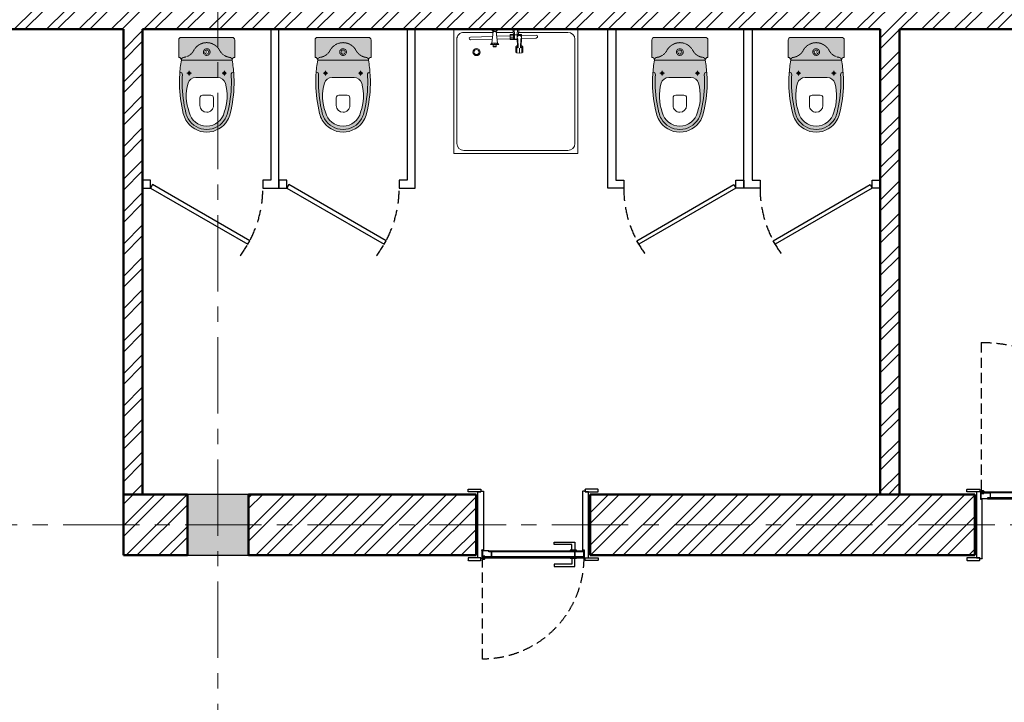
# Model space of a CAD drawing. Header units: millimetres. Extents: x 2063114 to 14983986, y -126020516 to 213791.
# Tile 331 of 656: x 2487753 to 2493892, y -1338085 to -1333828. Entities that reach past the tile are written whole.
import ezdxf

# ---------------------------------------------------------------- set-up
doc = ezdxf.new("R2010")
doc.units = ezdxf.units.MM
for name, pattern in [('181022_4A$0$Three Roomed_3C$0$HIDDEN2', [4.7625, 3.175, -1.5875]), ('ACAD_ISO10W100', [18, 12, -3, 0, -3]), ('HIDDEN', [0.375, 0.25, -0.125]), ('осевая', [50.8, 31.75, -6.35, 6.35, -6.35])]:
    doc.linetypes.add(name, pattern=pattern)
doc.layers.add('двери и полы', color=116, linetype='Continuous')
doc.layers.add('пунктир', color=1, linetype='ACAD_ISO10W100')
for name, color, linetype, lineweight in [('Сантехника', 5, 'Continuous', 20), ('сплошная_толстая', 7, 'Continuous', 50), ('Штриховка стен', 7, 'Continuous', 9)]:
    doc.layers.add(name, color=color, linetype=linetype, lineweight=lineweight)

# ---------------------------------------------------------------- blocks, each defined once
blk = doc.blocks.new('unitaz')
h = blk.add_hatch(color=255)
h.dxf.hatch_style = 1
h.paths.add_polyline_path([(90187.6, 543380.2, 0.377531), (90168, 543363, -0.242822), (90116.7, 543288.5, 0.276675), (90059.4, 543192.9, 0.276672), (90116.7, 543097.3, -0.242827), (90168, 543022.8, 0.377524), (90187.6, 543005.6)])
h.paths.add_polyline_path([(90153.1, 543192.9, -1), (90103.8, 543192.9, -1)], flags=0)
h.paths.add_polyline_path([(90143.2, 543192.9, -1), (90113.6, 543192.9, -1)], flags=0)
h.paths.add_polyline_path([(90143.2, 543192.9, 1), (90113.6, 543192.9, 1)], flags=0)
h.paths.add_polyline_path([(90103.8, 543192.9, 1), (90153.1, 543192.9, 1)], flags=16)
h.paths.add_polyline_path([(90116.7, 543288.5, 0.242822), (90168, 543363, -0.377516), (90187.6, 543380.2, -0.414197), (90167.8, 543399.9), (90039.7, 543399.9, 0.414203), (90020, 543380.2), (90020, 543005.6, 0.414224), (90039.7, 542985.8), (90167.8, 542985.8, -0.414197), (90187.6, 543005.6, -0.377522), (90168, 543022.8, 0.242817), (90116.7, 543097.3, -0.276679), (90059.4, 543192.9, -0.276675)])
h = blk.add_hatch(color=255)
h.dxf.hatch_style = 1
h.paths.add_polyline_path([(90631.2, 543346.6, 0.063015), (90590.1, 543363.8, 0.057098), (90365, 543395, 0.017544), (90295.9, 543392.6, 0.004963), (90276.3, 543391.2, 0.413997), (90297.3, 543372.9, -0.017484), (90364.8, 543375.3, -0.054898), (90577.1, 543346.8, -0.075687), (90621.4, 543329.5, -0.267949), (90700.2, 543192.9, -0.267949), (90621.4, 543056.3, -0.075687), (90577.1, 543039, -0.054898), (90364.8, 543010.5, -0.017484), (90297.3, 543012.9, 0.413998), (90276.3, 542994.5, 0.004963), (90295.9, 542993.2, 0.017544), (90365, 542990.8, 0.057098), (90590.1, 543021.9, 0.063015), (90631.2, 543039.2, 0.267949), (90720, 543192.9, 0.267949)])
h.paths.add_polyline_path([(90621.4, 543329.5, 0.062705), (90585, 543344.8, 0.056986), (90364.8, 543375.3, 0.01746), (90297.4, 543372.9, -0.415383), (90276.3, 543391.2, 0.022565), (90187.6, 543380.2), (90187.6, 543005.6, 0.022565), (90276.3, 542994.5, -0.415382), (90297.4, 543012.9, 0.01746), (90364.8, 543010.5, 0.056986), (90585, 543041, 0.062705), (90621.4, 543056.3, 0.267949), (90700.2, 543192.9, 0.267949)])
h.paths.add_polyline_path([(90571.9, 543322.7, 0.159386), (90358.7, 543330.8, 0.334966), (90315.7, 543274), (90315.7, 543192.9), (90315.7, 543111.8, 0.334954), (90358.7, 543054.9, 0.159386), (90571.9, 543063.1, 0.350403), (90675.6, 543192.9, 0.350403)], flags=16)
h.paths.add_polyline_path([(90572.9, 543192.9, -0.414214), (90522.9, 543142.9), (90466.8, 543142.9, -0.414214), (90446.8, 543162.9), (90446.8, 543222.9, -0.414214), (90466.8, 543242.9), (90522.9, 543242.9, -0.414214)], flags=0)
h.paths.add_polyline_path([(90275, 543322.9, -1), (90295, 543322.9, -1)], flags=16)
h.paths.add_polyline_path([(90275, 543062.9, -1), (90295, 543062.9, -1)], flags=16)
h.paths.add_polyline_path([(90571.9, 543322.7, 0.159386), (90358.7, 543330.8, 0.334966), (90315.7, 543274), (90315.7, 543192.9), (90315.7, 543111.8, 0.334954), (90358.7, 543054.9, 0.159386), (90571.9, 543063.1, 0.350403), (90675.6, 543192.9, 0.350403)], flags=0)
at = {"color": 0}
for p, q in [((90020, 543005.6), (90020, 543380.2)), ((90039.7, 543399.9), (90167.8, 543399.9)), ((90187.6, 543380.2), (90187.6, 543005.6)), ((90302, 543322.9), (90268, 543322.9)), ((90285, 543339.9), (90285, 543305.9)), ((90315.7, 543192.9), (90315.7, 543274)), ((90446.8, 543162.9), (90446.8, 543222.9)), ((90466.8, 543242.9), (90522.9, 543242.9)), ((90315.7, 543192.9), (90315.7, 543111.8)), ((90466.8, 543142.9), (90522.9, 543142.9)), ((90285, 543045.9), (90285, 543079.9)), ((90302, 543062.9), (90268, 543062.9)), ((90039.7, 542985.8), (90167.8, 542985.8)), ((90039.7, 542985.8), (90167.8, 542985.8))]:
    blk.add_line(p, q, dxfattribs=at)
for points in [[(90295.9, 543392.6, 0.02753), (90187.6, 543380.2, 0.02753)], [(90576.9, 543346.8, 0.054905), (90364.6, 543375.3, 0.054905)], [(90581.7, 543366, 0.054905), (90365, 543395, 0.054905)], [(90315.7, 543192.9), (90315.7, 543271.8, 0.704392)], [(90315.7, 543192.9), (90315.7, 543114, -0.704392)], [(90187.6, 543005.6, 0.02753), (90295.9, 542993.2, 0.02753)], [(90576.9, 543038.9, -0.054905), (90364.6, 543010.5, -0.054905)], [(90581.7, 543019.8, -0.054905), (90365, 542990.8, -0.054905)]]:
    blk.add_lwpolyline(points, format="xyb", dxfattribs=at)
for centre in [(90285, 543322.9), (90285, 543062.9)]:
    blk.add_circle(centre, 10, dxfattribs=at)
for centre, radius, start, end in [((90039.7, 543380.2), 19.7, 90, 180), ((90187.6, 543399.9), 19.7, 180, 270), ((90295.9, 543392.6), 19.7, 184.59048, 273.88227), ((90365, 542409.1), 985.9, 90, 94.02044), ((90365, 542409.1), 966.2, 90, 94.02044), ((90542.5, 543192.9), 177.5, 60, 77.24247), ((90374.9, 543274), 59.2, 105.92494, 180), ((90452.8, 543000.8), 343.2, 69.70099, 105.92494), ((90542.5, 543192.9), 133.1, 0, 77.24247), ((90542.5, 543192.9), 157.7, 60, 77.24247), ((90542.5, 543192.9), 157.7, 0, 60), ((90542.5, 543192.9), 177.5, 0, 60), ((90466.8, 543222.9), 20, 90.00008, 180.00008), ((90522.9, 543192.9), 50, 0.00008, 90.00008), ((90466.8, 543162.9), 20, 180.00008, 270.00008), ((90522.9, 543192.9), 50, 270.00008, 0.00008), ((90542.5, 543192.9), 133.1, 282.75753, 0), ((90542.5, 543192.9), 157.7, 300, 0), ((90542.5, 543192.9), 177.5, 300, 0), ((90374.9, 543111.8), 59.2, 180, 254.07506), ((90039.7, 543005.6), 19.7, 180, 270), ((90187.6, 542985.8), 19.7, 90, 180), ((90295.9, 542993.2), 19.7, 86.11773, 175.40952), ((90365, 543976.7), 985.9, 265.97956, 270), ((90365, 543976.7), 966.2, 265.97956, 270), ((90452.8, 543385), 343.2, 254.07506, 290.29901), ((90542.5, 543192.9), 157.7, 282.75753, 300), ((90542.5, 543192.9), 177.5, 282.75753, 300)]:
    blk.add_arc(centre, radius, start, end, dxfattribs=at)
at = {"color": 0, "linetype": 'HIDDEN'}
for centre, radius, start, end in [((90070.2, 543375.5), 98.6, 298.13818, 352.73228), ((90187.6, 543360.5), 19.7, 90, 172.73228), ((90167.8, 543192.9), 108.5, 118.13818, 180), ((90128.4, 543192.9), 24.6, 0, 180), ((90128.4, 543192.9), 24.6, 0, 180), ((90167.8, 543192.9), 108.5, 180, 241.86182), ((90167.8, 543192.9), 108.5, 180, 241.86182), ((90128.4, 543192.9), 24.6, 180, 0), ((90128.4, 543192.9), 24.6, 180, 0), ((90128.4, 543192.9), 14.8, 0, 180), ((90128.4, 543192.9), 14.8, 0, 180), ((90128.4, 543192.9), 14.8, 180, 0), ((90128.4, 543192.9), 14.8, 180, 0), ((90070.2, 543010.3), 98.6, 7.26772, 61.86182), ((90070.2, 543010.3), 98.6, 7.26772, 61.86182), ((90187.6, 543025.3), 19.7, 187.26772, 270), ((90187.6, 543025.3), 19.7, 187.26772, 270)]:
    blk.add_arc(centre, radius, start, end, dxfattribs=at)
at = {"color": 0}
blk.add_point((90128.4, 543192.9), dxfattribs=at)
blk.add_point((90128.4, 543192.9), dxfattribs=at)
blk = doc.blocks.new('ДП64_715х715')
at = {"color": 0}
for p, q in [((541.7, 185.3), (-356.4, 185.3)), ((-356.4, 185.3), (-356.4, -712.8)), ((-283.9, 162.9), (469.3, 162.9)), ((541.7, 185.3), (541.7, -712.8)), ((-333.9, -640.3), (-333.9, 112.9)), ((519.3, 112.9), (519.3, -243.6)), ((478.6, -116.2), (475.7, -222.9)), ((483.9, -107.5), (478.6, -116.2)), ((494.1, -107.8), (483.9, -107.5)), ((499, -116.8), (494.1, -107.8)), ((496.1, -222.9), (499, -116.8)), ((376.9, -212.7), (370.7, -220.2)), ((376.9, -212.7), (415.2, -212.7)), ((409.1, -220.2), (415.2, -212.7)), ((415.2, -212.7), (421.4, -220.2)), ((370.7, -220.2), (368.2, -238.2)), ((368.2, -238.2), (406.5, -238.2)), ((368.2, -238.2), (370.7, -256.3)), ((370.7, -220.2), (409.1, -220.2)), ((370.7, -256.3), (409.1, -256.3)), ((370.7, -256.3), (376.9, -263.7)), ((415.2, -263.7), (376.9, -263.7)), ((408, -227.5), (409.1, -220.2)), ((408, -227.5), (412.6, -225.5)), ((408, -229.1), (472.3, -227.4)), ((408, -247.3), (472.3, -249)), ((409.1, -256.3), (408, -249)), ((412.6, -251), (408, -249)), ((415.2, -263.7), (409.1, -256.3)), ((412.6, -225.5), (482.4, -222.9)), ((482.4, -253.5), (412.6, -251)), ((421.4, -256.3), (415.2, -263.7)), ((421.4, -220.2), (422.1, -225.1)), ((422.1, -251.3), (421.4, -256.3)), ((467.7, -253.5), (467.8, -253)), ((467.7, -304.6), (467.7, -253.5)), ((503.2, -222.9), (468.1, -222.9)), ((468.1, -222.9), (468.1, -223.4)), ((468.7, -223.4), (468.7, -222.9)), ((470.3, -281.6), (470.3, -253.1)), ((470.3, -254.8), (500.9, -254.8)), ((470.3, -272.7), (500.9, -272.7)), ((500.9, -281.6), (470.3, -281.6)), ((482.4, -222.9), (472.3, -227.4)), ((472.3, -249), (482.4, -253.5)), ((473, -304.6), (473, -281.6)), ((474, -223.2), (474, -222.9)), ((482.4, -222.9), (482.4, -222.9)), ((492.6, -227.4), (482.4, -222.9)), ((482.4, -253.5), (492.6, -249)), ((485.6, -304.6), (485.6, -281.6)), ((496.8, -238.2), (492.6, -227.4)), ((492.6, -249), (496.8, -238.2)), ((493.9, -245.9), (500.9, -245.9)), ((498.2, -304.6), (498.2, -281.6)), ((499.3, -245.9), (499.3, -222.9)), ((500.9, -245.9), (541.7, -240.8)), ((500.9, -281.6), (500.9, -245.9)), ((500.9, -254.8), (541.7, -252.3)), ((500.9, -272.7), (541.7, -275.2)), ((541.7, -286.7), (500.9, -281.6)), ((502.3, -245.7), (502.3, -222.9)), ((503.2, -245.6), (503.2, -222.9)), ((503.5, -281.9), (503.5, -304.6)), ((519.3, -405.8), (519.3, -283.9)), ((519.3, -283.9), (519.3, -405.8)), ((503.5, -304.6), (467.7, -304.6)), ((473.4, -304.6), (470.8, -399.9)), ((491.2, -402.4), (493.9, -304.6)), ((414.3, -411.1), (414.4, -408.6)), ((419.4, -411.1), (414.3, -411.1)), ((414.3, -422.5), (414.3, -411.1)), ((414.4, -425.1), (414.3, -422.5)), ((414.3, -422.5), (419.4, -422.5)), ((414.4, -408.6), (414.7, -406.7)), ((414.4, -408.6), (419.5, -408.6)), ((414.4, -408.6), (414.4, -425.1)), ((419.5, -425.1), (414.4, -425.1)), ((414.7, -427), (414.4, -425.1)), ((414.7, -406.7), (415.2, -406)), ((414.7, -406.7), (419.8, -406.7)), ((414.7, -427), (414.7, -406.7)), ((415.2, -406), (432, -406)), ((415.2, -406), (415.2, -427.7)), ((419.5, -408.6), (419.4, -411.1)), ((419.4, -422.5), (419.4, -411.1)), ((419.4, -422.5), (419.5, -425.1)), ((419.8, -406.7), (419.5, -408.6)), ((419.5, -408.6), (419.5, -425.1)), ((419.5, -425.1), (419.8, -427)), ((420.3, -406), (419.8, -406.7)), ((419.8, -427), (419.8, -406.7)), ((420.3, -406), (420.3, -427.7)), ((432, -386.2), (432, -447.4)), ((442.2, -396.4), (432, -386.2)), ((442.2, -402.4), (432, -395.2)), ((442.2, -416.8), (432, -416.8)), ((442.2, -396.4), (442.2, -437.2)), ((526.4, -406.6), (442.2, -396.4)), ((526.4, -406.6), (541.7, -391.3)), ((526.4, -409.6), (541.7, -398.8)), ((526.4, -427), (526.4, -406.6)), ((526.4, -416.8), (541.7, -416.8)), ((526.4, -424), (541.7, -434.9)), ((419.8, -427), (414.7, -427)), ((415.2, -427.7), (414.7, -427)), ((432, -427.7), (415.2, -427.7)), ((419.8, -427), (420.3, -427.7)), ((442.2, -431.3), (432, -438.5)), ((432, -447.4), (442.2, -437.2)), ((526.4, -427), (442.2, -437.2)), ((469.9, -433.9), (465.6, -591.6)), ((480.5, -431.7), (480.5, -433.4)), ((486, -592.1), (490.4, -431.4)), ((519.3, -640.3), (519.3, -427.9)), ((541.7, -442.3), (526.4, -427)), ((465.6, -591.6), (470.5, -599.7)), ((470.5, -599.7), (480.7, -600)), ((480.7, -600), (486, -592.1)), ((-283.9, -690.3), (469.3, -690.3)), ((-356.4, -712.8), (541.7, -712.8))]:
    blk.add_line(p, q, dxfattribs=at)
for radius in [25.5, 18.4]:
    blk.add_circle((376.9, -548), radius, dxfattribs=at)
for centre, start, end in [((-283.9, 112.9), 90, 180), ((469.3, 112.9), 0, 90), ((-283.9, -640.3), 180, 270), ((469.3, -640.3), 270, 0)]:
    blk.add_arc(centre, 50, start, end, dxfattribs=at)
blk = doc.blocks.new('*U395')
h = blk.add_hatch(color=256)
h.set_gradient(color1=(28, 28, 28), color2=(33, 33, 33), one_color=1, tint=0.13, name='INVSPHERICAL')
h.paths.add_polyline_path([(2487895.9, 242758.2), (2487898, 242758.2), (2487898, 242759.2, 0.277339), (2487897.5, 242760.1, 0.249299), (2487891.8, 242760.1, 0.277339), (2487891.2, 242759.2), (2487891.2, 242755), (2487894.9, 242755), (2487894.9, 242757.2, -0.414214)])
h = blk.add_hatch(color=256)
h.set_gradient(color1=(28, 28, 28), color2=(33, 33, 33), one_color=1, tint=0.13, name='INVSPHERICAL')
h.paths.add_polyline_path([(2488524.2, 242758.2), (2488522, 242758.2), (2488522, 242759.2, -0.277339), (2488522.6, 242760.1, -0.249299), (2488528.3, 242760.1, -0.277339), (2488528.8, 242759.2), (2488528.8, 242755), (2488525.2, 242755), (2488525.2, 242757.2, 0.414214)])
at = {"ltscale": 150}
for p, q in [((2487805, 242803), (2487805, 242819)), ((2487807, 242821), (2487883, 242821)), ((2487885, 242819), (2487885, 242803)), ((2488535, 242819), (2488535, 242803)), ((2488613, 242821), (2488537, 242821)), ((2488615, 242803), (2488615, 242819)), ((2487885, 242803), (2487805, 242803)), ((2487855, 242408), (2487855, 242788)), ((2487885, 242803), (2487865, 242803)), ((2487865, 242803), (2487865, 242393)), ((2487890, 242808), (2487885, 242808)), ((2487885, 242808), (2487885, 242803)), ((2487891, 242755), (2487891, 242807)), ((2487895, 242755), (2487891, 242755)), ((2487895, 242757), (2487895, 242755)), ((2487900, 242758), (2487896, 242758)), ((2487901, 242389), (2487901, 242757)), ((2488519, 242389), (2488519, 242757)), ((2488520, 242758), (2488524, 242758)), ((2488525, 242757), (2488525, 242755)), ((2488525, 242755), (2488529, 242755)), ((2488529, 242755), (2488529, 242807)), ((2488530, 242808), (2488535, 242808)), ((2488535, 242808), (2488535, 242803)), ((2488535, 242803), (2488615, 242803)), ((2488535, 242803), (2488555, 242803)), ((2488555, 242803), (2488555, 242393)), ((2488565, 242408), (2488565, 242788)), ((2487805, 242393), (2487805, 242377)), ((2487885, 242393), (2487805, 242393)), ((2487865, 242393), (2487885, 242393)), ((2487885, 242377), (2487885, 242393)), ((2487885, 242393), (2487885, 242388)), ((2487885, 242388), (2487900, 242388)), ((2488535, 242388), (2488520, 242388)), ((2488535, 242377), (2488535, 242393)), ((2488535, 242393), (2488615, 242393)), ((2488555, 242393), (2488535, 242393)), ((2488535, 242393), (2488535, 242388)), ((2488615, 242393), (2488615, 242377)), ((2487807, 242375), (2487883, 242375)), ((2488613, 242375), (2488537, 242375))]:
    blk.add_line(p, q, dxfattribs=at)
for p, q in [((2487891.2, 242755), (2487891.2, 242759.2)), ((2487894.7, 242760.8), (2487894.2, 242760.8)), ((2487894.2, 242760.8), (2487894.7, 242760.8)), ((2487894.9, 242757.2), (2487894.9, 242755)), ((2487898, 242758.2), (2487895.9, 242758.2)), ((2487898, 242758.2), (2487898, 242759.2)), ((2488522, 242758.2), (2488522, 242759.2)), ((2488522, 242758.2), (2488524.2, 242758.2)), ((2488525.2, 242757.2), (2488525.2, 242755)), ((2488525.3, 242760.8), (2488525.8, 242760.8)), ((2488525.8, 242760.8), (2488525.3, 242760.8)), ((2488528.8, 242755), (2488528.8, 242759.2))]:
    blk.add_line(p, q)
at = {"linetype": '181022_4A$0$Three Roomed_3C$0$HIDDEN2', "ltscale": 20}
blk.add_lwpolyline([(2488525.8, 242803.8, 0.414214), (2487894.2, 243435.4), (2487894.2, 242803.8)], format="xyb", dxfattribs=at)
at = {"ltscale": 150}
blk.add_lwpolyline([(2487909.5, 242803.8), (2487894.2, 242803.8), (2487894.2, 242806.9, -0.414214), (2487899.2, 242811.9), (2487904.5, 242811.9, -0.414214), (2487909.5, 242806.9), (2487909.5, 242803.8)], format="xyb", dxfattribs=at)
for points in [[(2488470.8, 242808.8), (2488450.8, 242808.8), (2488450.8, 242843.8), (2488340.8, 242843.8), (2488340.8, 242858.8), (2488470.8, 242858.8)], [(2487909.5, 242792.6), (2487891, 242792.6), (2487891, 242803.8), (2487909.5, 242803.8)], [(2487934.2, 242797.3), (2487909.5, 242797.3), (2487909.5, 242803.8), (2487934.2, 242803.8)], [(2488525.8, 242797.3), (2487934.2, 242797.3), (2487934.2, 242803.8), (2488525.8, 242803.8)], [(2487934.2, 242760.8), (2488525.8, 242760.8), (2488525.8, 242767.3), (2487934.2, 242767.3)], [(2488470.3, 242767.3), (2487949.7, 242767.3), (2487949.7, 242797.3), (2488470.3, 242797.3)], [(2488470.8, 242755.8), (2488450.8, 242755.8), (2488450.8, 242720.8), (2488340.8, 242720.8), (2488340.8, 242705.8), (2488470.8, 242705.8)], [(2488480.8, 242808.8), (2488440.8, 242808.8), (2488440.8, 242803.8), (2488480.8, 242803.8)], [(2488480.8, 242755.8), (2488440.8, 242755.8), (2488440.8, 242760.8), (2488480.8, 242760.8)], [(2488525.8, 242767.3), (2488470.3, 242767.3), (2488470.3, 242797.3), (2488525.8, 242797.3)]]:
    blk.add_lwpolyline(points, close=True, dxfattribs=at)
blk.add_lwpolyline([(2487949.7, 242767.3), (2487934.2, 242767.3), (2487934.2, 242760.8), (2487894.2, 242760.8), (2487894.2, 242792.6), (2487909.5, 242792.6), (2487909.5, 242797.3), (2487949.7, 242797.3), (2487949.7, 242767.3)], dxfattribs=at)
for centre, radius, start, end in [((2487807, 242819), 2, 90, 180), ((2487883, 242819), 2, 360, 90), ((2488537, 242819), 2, 90, 180), ((2488613, 242819), 2, 360, 90), ((2487890, 242807), 1, 360, 90), ((2487896, 242757), 1, 90, 180), ((2487900, 242757), 1, 360, 90), ((2488520, 242757), 1, 90, 180), ((2488524, 242757), 1, 360, 90), ((2488530, 242807), 1, 90, 180), ((2487900, 242389), 1, 270, 0.05609), ((2488520, 242389), 1, 179.94391, 270), ((2487807, 242377), 2, 180, 270), ((2487883, 242377), 2, 270, 360), ((2488537, 242377), 2, 180, 270), ((2488613, 242377), 2, 270, 360)]:
    blk.add_arc(centre, radius, start, end, dxfattribs=at)
for centre, radius, start, end in [((2487892.2, 242759.2), 1, 117.99686, 180), ((2487894.6, 242754.7), 6.11, 62.00314, 117.99686), ((2487895.9, 242757.2), 1, 90, 180), ((2487897, 242759.2), 1, 360, 62.00314), ((2488523, 242759.2), 1, 117.99686, 180), ((2488525.4, 242754.7), 6.11, 62.00314, 117.99686), ((2488524.2, 242757.2), 1, 360, 90), ((2488527.8, 242759.2), 1, 360, 62.00314)]:
    blk.add_arc(centre, radius, start, end)
blk = doc.blocks.new('*U394')
h = blk.add_hatch(color=0)
h.set_gradient(color1=(28, 28, 28), color2=(33, 33, 33), one_color=1, tint=0.13, name='INVSPHERICAL')
h.paths.add_polyline_path([(2487595.9, 242437.8), (2487598, 242437.8), (2487598, 242436.8, -0.277339), (2487597.5, 242435.9, -0.249299), (2487591.8, 242435.9, -0.277339), (2487591.2, 242436.8), (2487591.2, 242441), (2487594.9, 242441), (2487594.9, 242438.8, 0.414214)])
h = blk.add_hatch(color=0)
h.set_gradient(color1=(28, 28, 28), color2=(33, 33, 33), one_color=1, tint=0.13, name='INVSPHERICAL')
h.paths.add_polyline_path([(2488524.2, 242437.8), (2488522, 242437.8), (2488522, 242436.8, 0.277339), (2488522.6, 242435.9, 0.249299), (2488528.3, 242435.9, 0.277339), (2488528.8, 242436.8), (2488528.8, 242441), (2488525.2, 242441), (2488525.2, 242438.8, -0.414214)])
at = {"color": 0, "ltscale": 150}
for p, q in [((2487505, 242803), (2487505, 242819)), ((2487507, 242821), (2487583, 242821)), ((2487585, 242819), (2487585, 242803)), ((2488535, 242819), (2488535, 242803)), ((2488613, 242821), (2488537, 242821)), ((2488615, 242803), (2488615, 242819)), ((2487585, 242803), (2487505, 242803)), ((2487555, 242788), (2487555, 242408)), ((2487565, 242803), (2487585, 242803)), ((2487565, 242393), (2487565, 242803)), ((2487585, 242803), (2487585, 242808)), ((2487585, 242808), (2487600, 242808)), ((2487601, 242807), (2487601, 242439)), ((2488519, 242807), (2488519, 242439)), ((2488535, 242808), (2488520, 242808)), ((2488535, 242803), (2488535, 242808)), ((2488535, 242803), (2488615, 242803)), ((2488555, 242803), (2488535, 242803)), ((2488555, 242393), (2488555, 242803)), ((2488565, 242788), (2488565, 242408)), ((2487505, 242393), (2487505, 242377)), ((2487585, 242393), (2487505, 242393)), ((2487585, 242393), (2487565, 242393)), ((2487585, 242377), (2487585, 242393)), ((2487585, 242388), (2487585, 242393)), ((2487590, 242388), (2487585, 242388)), ((2487595, 242441), (2487591, 242441)), ((2487591, 242441), (2487591, 242389)), ((2487595, 242439), (2487595, 242441)), ((2487600, 242438), (2487596, 242438)), ((2488520, 242438), (2488524, 242438)), ((2488525, 242439), (2488525, 242441)), ((2488525, 242441), (2488529, 242441)), ((2488529, 242441), (2488529, 242389)), ((2488530, 242388), (2488535, 242388)), ((2488535, 242377), (2488535, 242393)), ((2488535, 242393), (2488615, 242393)), ((2488535, 242388), (2488535, 242393)), ((2488535, 242393), (2488555, 242393)), ((2488615, 242393), (2488615, 242377)), ((2487507, 242375), (2487583, 242375)), ((2488613, 242375), (2488537, 242375))]:
    blk.add_line(p, q, dxfattribs=at)
at = {"color": 0}
for p, q in [((2487591.2, 242441), (2487591.2, 242436.8)), ((2487594.7, 242435.2), (2487594.2, 242435.2)), ((2487594.2, 242435.2), (2487594.7, 242435.2)), ((2487594.9, 242438.8), (2487594.9, 242441)), ((2487598, 242437.8), (2487595.9, 242437.8)), ((2487598, 242437.8), (2487598, 242436.8)), ((2488522, 242437.8), (2488522, 242436.8)), ((2488522, 242437.8), (2488524.2, 242437.8)), ((2488525.2, 242438.8), (2488525.2, 242441)), ((2488525.3, 242435.2), (2488525.8, 242435.2)), ((2488525.8, 242435.2), (2488525.3, 242435.2)), ((2488528.8, 242441), (2488528.8, 242436.8))]:
    blk.add_line(p, q, dxfattribs=at)
at = {"color": 0, "ltscale": 150}
for points in [[(2488470.8, 242440.2), (2488450.8, 242440.2), (2488450.8, 242475.2), (2488340.8, 242475.2), (2488340.8, 242490.2), (2488470.8, 242490.2)], [(2487609.5, 242403.4), (2487591, 242403.4), (2487591, 242392.2), (2487609.5, 242392.2)], [(2487634.2, 242398.7), (2487609.5, 242398.7), (2487609.5, 242392.2), (2487634.2, 242392.2)], [(2487634.2, 242435.2), (2488525.8, 242435.2), (2488525.8, 242428.7), (2487634.2, 242428.7)], [(2488525.8, 242398.7), (2487634.2, 242398.7), (2487634.2, 242392.2), (2488525.8, 242392.2)], [(2488470.8, 242387.2), (2488450.8, 242387.2), (2488450.8, 242352.2), (2488340.8, 242352.2), (2488340.8, 242337.2), (2488470.8, 242337.2)], [(2488480.8, 242440.2), (2488440.8, 242440.2), (2488440.8, 242435.2), (2488480.8, 242435.2)], [(2488480.8, 242387.2), (2488440.8, 242387.2), (2488440.8, 242392.2), (2488480.8, 242392.2)], [(2488525.8, 242428.7), (2488470.3, 242428.7), (2488470.3, 242398.7), (2488525.8, 242398.7)]]:
    blk.add_lwpolyline(points, close=True, dxfattribs=at)
blk.add_lwpolyline([(2487649.7, 242428.7), (2487634.2, 242428.7), (2487634.2, 242435.2), (2487594.2, 242435.2), (2487594.2, 242403.4), (2487609.5, 242403.4), (2487609.5, 242398.7), (2487649.7, 242398.7), (2487649.7, 242428.7)], dxfattribs=at)
at = {"color": 0, "linetype": '181022_4A$0$Three Roomed_3C$0$HIDDEN2', "ltscale": 20}
blk.add_lwpolyline([(2488525.8, 242392.2, -0.414214), (2487594.2, 241460.6), (2487594.2, 242392.2)], format="xyb", dxfattribs=at)
at = {"color": 0, "ltscale": 150}
blk.add_lwpolyline([(2487609.5, 242392.2), (2487594.2, 242392.2), (2487594.2, 242389.1, 0.414214), (2487599.2, 242384.1), (2487604.5, 242384.1, 0.414214), (2487609.5, 242389.1), (2487609.5, 242392.2)], format="xyb", dxfattribs=at)
for centre, radius, start, end in [((2487507, 242819), 2, 90, 180), ((2487583, 242819), 2, 360, 90), ((2488537, 242819), 2, 90, 180), ((2488613, 242819), 2, 360, 90), ((2487600, 242807), 1, 359.94391, 90), ((2488520, 242807), 1, 90, 180.05609), ((2487590, 242389), 1, 270, 0), ((2487596, 242439), 1, 180, 270), ((2487600, 242439), 1, 270, 0), ((2488520, 242439), 1, 180, 270), ((2488524, 242439), 1, 270, 360), ((2488530, 242389), 1, 180, 270), ((2487507, 242377), 2, 180, 270), ((2487583, 242377), 2, 270, 0), ((2488537, 242377), 2, 180, 270), ((2488613, 242377), 2, 270, 0)]:
    blk.add_arc(centre, radius, start, end, dxfattribs=at)
at = {"color": 0}
for centre, radius, start, end in [((2487592.2, 242436.8), 1, 180, 242.00314), ((2487594.6, 242441.3), 6.11, 242.00314, 297.99686), ((2487595.9, 242438.8), 1, 180, 270), ((2487597, 242436.8), 1, 297.99686, 0), ((2488523, 242436.8), 1, 180, 242.00314), ((2488525.4, 242441.3), 6.11, 242.00314, 297.99686), ((2488524.2, 242438.8), 1, 270, 0), ((2488527.8, 242436.8), 1, 297.99686, 0)]:
    blk.add_arc(centre, radius, start, end, dxfattribs=at)

msp = doc.modelspace()

# ---------------------------------------------------------------- hatches: boundary and pattern name
at = {"ltscale": 150, "transparency": 33554687}
h = msp.add_hatch(color=256, dxfattribs=at)
h.dxf.hatch_style = 1
h.paths.add_polyline_path([(2489179.37784, -1337168.1511), (2488799.37784, -1337168.1511), (2488799.37784, -1336788.1511), (2489179.37784, -1336788.1511)])
at = {"layer": 'Штриховка стен', "lineweight": 9}
h = msp.add_hatch(dxfattribs=at)
h.set_pattern_fill('ANSI32', color=256, scale=15)
h.set_pattern_definition([(45, (3090183.79, -1477350.16), (-101.02788, 101.02788), []), (45, (3090251.14, -1477350.16), (-101.02788, 101.02788), [])])
h.paths.add_polyline_path([(2504829.37783, -1330488.1511), (2503479.37784, -1330488.1511), (2503479.37784, -1330868.1511), (2504829.37783, -1330868.1511)])
h.paths.add_polyline_path([(2507899.37784, -1330488.1511), (2505639.37784, -1330488.1511), (2505639.37784, -1330868.1511), (2507899.37784, -1330868.1511)])
h.paths.add_polyline_path([(2510599.37784, -1330488.1511), (2509109.37784, -1330488.1511), (2509109.37784, -1330868.1511), (2510599.37784, -1330868.1511)])
h.paths.add_polyline_path([(2493709.37784, -1330488.1511), (2491309.37784, -1330488.1511), (2491309.37784, -1330868.1511), (2493709.37784, -1330868.1511)])
h.paths.add_polyline_path([(2490599.37784, -1330488.1511), (2489179.37784, -1330488.1511), (2489179.37784, -1330868.1511), (2490599.37784, -1330868.1511)])
h.paths.add_polyline_path([(2488799.37784, -1330488.1511), (2488399.37784, -1330488.1511), (2488399.37784, -1330868.1511), (2488799.37784, -1330868.1511)])
h.paths.add_polyline_path([(2482879.37784, -1324568.1511), (2482499.37784, -1324568.1511), (2482499.37784, -1330488.1511), (2482879.37784, -1330488.1511)])
h.paths.add_polyline_path([(2482879.37784, -1330868.1511), (2482499.37784, -1330868.1511), (2482499.37784, -1332298.1511), (2482879.37784, -1332298.1511)])
h.paths.add_polyline_path([(2482879.37784, -1333508.1511), (2482499.37784, -1333508.1511), (2482499.37784, -1334148.15109), (2482879.37784, -1334148.15109)])
h.paths.add_polyline_path([(2482879.37784, -1335358.1511), (2482499.37784, -1335358.1511), (2482499.37784, -1336788.1511), (2482879.37784, -1336788.1511)])
h.paths.add_polyline_path([(2482879.37784, -1337168.1511), (2482499.37784, -1337168.1511), (2482499.37784, -1343088.1511), (2482879.37784, -1343088.1511)])
h.paths.add_polyline_path([(2483909.37784, -1343088.1511), (2482879.37784, -1343088.1511), (2482879.37784, -1343468.1511), (2483909.37784, -1343468.1511)])
h.paths.add_polyline_path([(2486479.37784, -1343088.1511), (2485319.37784, -1343088.1511), (2485319.37784, -1343468.1511), (2486479.37784, -1343468.1511)])
h.paths.add_polyline_path([(2488799.37784, -1343088.1511), (2487889.37784, -1343088.1511), (2487889.37784, -1343468.1511), (2488799.37784, -1343468.1511)])
h.paths.add_polyline_path([(2490089.37784, -1343088.1511), (2489179.37784, -1343088.1511), (2489179.37784, -1343468.1511), (2490089.37784, -1343468.1511)])
h.paths.add_polyline_path([(2492659.37784, -1343088.1511), (2491499.37784, -1343088.1511), (2491499.37784, -1343468.1511), (2492659.37784, -1343468.1511)])
h.paths.add_polyline_path([(2495099.37784, -1343088.1511), (2494069.37784, -1343088.1511), (2494069.37784, -1343468.1511), (2495099.37784, -1343468.1511)])
h.paths.add_polyline_path([(2495479.37784, -1337168.1511), (2495099.37784, -1337168.1511), (2495099.37784, -1343088.1511), (2495479.37784, -1343088.1511)])
h.paths.add_polyline_path([(2488799.37784, -1336788.1511), (2488399.37784, -1336788.1511), (2488399.37784, -1337168.1511), (2488799.37784, -1337168.1511)])
h.paths.add_polyline_path([(2490599.37784, -1336788.1511), (2489179.37784, -1336788.1511), (2489179.37784, -1337168.1511), (2490599.37784, -1337168.1511)])
h.paths.add_polyline_path([(2493709.37784, -1336788.1511), (2491309.37784, -1336788.1511), (2491309.37784, -1337168.1511), (2493709.37784, -1337168.1511)])
h.paths.add_polyline_path([(2495099.37784, -1336788.1511), (2494719.37784, -1336788.1511), (2494719.37784, -1337168.1511), (2495099.37784, -1337168.1511)])
h.paths.add_polyline_path([(2498499.37784, -1336788.1511), (2495479.37784, -1336788.1511), (2495479.37784, -1337168.1511), (2498499.37784, -1337168.1511)])
h.paths.add_polyline_path([(2500249.37783, -1336788.1511), (2498879.37784, -1336788.1511), (2498879.37784, -1337168.1511), (2500249.37783, -1337168.1511)])
h.paths.add_polyline_path([(2498499.37784, -1343088.1511), (2495479.37784, -1343088.1511), (2495479.37784, -1343468.1511), (2498499.37784, -1343468.1511)])
h.paths.add_polyline_path([(2503099.37784, -1336788.1511), (2501559.37784, -1336788.1511), (2501559.37784, -1337168.1511), (2503099.37784, -1337168.1511)])
h.paths.add_polyline_path([(2504669.37784, -1343088.1511), (2503479.37784, -1343088.1511), (2503479.37784, -1343468.1511), (2504669.37784, -1343468.1511)])
h.paths.add_polyline_path([(2508029.37784, -1343088.1511), (2506079.37784, -1343088.1511), (2506079.37784, -1343468.1511), (2508029.37784, -1343468.1511)])
h.paths.add_polyline_path([(2510599.37784, -1343088.1511), (2509439.37784, -1343088.1511), (2509439.37784, -1343468.1511), (2510599.37784, -1343468.1511)])
h.paths.add_polyline_path([(2510979.37784, -1337168.1511), (2510599.37784, -1337168.1511), (2510599.37784, -1343088.1511), (2510979.37784, -1343088.1511)])
h.paths.add_polyline_path([(2510979.37784, -1336408.1511), (2510599.37784, -1336408.1511), (2510599.37784, -1336788.1511), (2510979.37784, -1336788.1511)])
h.paths.add_polyline_path([(2510979.37784, -1333668.1511), (2510599.37784, -1333668.1511), (2510599.37784, -1335198.15109), (2510979.37784, -1335198.15109)])
h.paths.add_polyline_path([(2510979.37784, -1330868.1511), (2510599.37784, -1330868.1511), (2510599.37784, -1332258.1511), (2510979.37784, -1332258.1511)])
h.paths.add_polyline_path([(2510979.37784, -1329928.1511), (2510599.37784, -1329928.1511), (2510599.37784, -1330488.1511), (2510979.37784, -1330488.1511)])
h.paths.add_polyline_path([(2510979.37784, -1324571.30998), (2510599.37784, -1324571.30998), (2510599.37784, -1328718.1511), (2510979.37784, -1328718.1511)])
h.paths.add_polyline_path([(2504669.37784, -1324188.1511), (2503479.37784, -1324188.1511), (2503479.37784, -1324568.1511), (2504669.37784, -1324568.1511)])
h.paths.add_polyline_path([(2503099.37784, -1324188.1511), (2502579.37784, -1324188.1511), (2502579.37784, -1324568.1511), (2503099.37784, -1324568.1511)])
h.paths.add_polyline_path([(2503479.37784, -1324568.1511), (2503099.37784, -1324568.1511), (2503099.37784, -1330488.1511), (2503479.37784, -1330488.1511)])
h.paths.add_polyline_path([(2503099.37784, -1330488.1511), (2500639.37784, -1330488.1511), (2500639.37784, -1330868.1511), (2503099.37784, -1330868.1511)])
h.paths.add_polyline_path([(2499139.37784, -1330488.1511), (2495479.37784, -1330488.1511), (2495479.37784, -1330868.1511), (2499139.37784, -1330868.1511)])
h.paths.add_polyline_path([(2495099.37784, -1330488.1511), (2494719.37784, -1330488.1511), (2494719.37784, -1330868.1511), (2495099.37784, -1330868.1511)])
h.paths.add_polyline_path([(2500899.37784, -1324568.1511), (2500649.37784, -1324568.1511), (2500649.37784, -1328788.1511), (2503099.37784, -1328788.1511), (2503099.37784, -1328538.1511), (2500899.37784, -1328538.1511)])
h.paths.add_polyline_path([(2495479.37784, -1324568.1511), (2495099.37784, -1324568.1511), (2495099.37784, -1330488.1511), (2495479.37784, -1330488.1511)])
h.paths.add_polyline_path([(2501669.37783, -1324188.1511), (2500179.37784, -1324188.1511), (2500179.37784, -1324568.1511), (2501669.37783, -1324568.1511)])
h.paths.add_polyline_path([(2498969.37784, -1324188.1511), (2498199.37784, -1324188.1511), (2498199.37784, -1324568.1511), (2498969.37784, -1324568.1511)])
h.paths.add_polyline_path([(2496789.37784, -1324188.1511), (2495479.37784, -1324188.1511), (2495479.37784, -1324568.1511), (2496789.37784, -1324568.1511)])
h.paths.add_polyline_path([(2495099.37784, -1324188.1511), (2494069.37784, -1324188.1511), (2494069.37784, -1324568.1511), (2495099.37784, -1324568.1511)])
h.paths.add_polyline_path([(2492659.37784, -1324188.1511), (2491499.37784, -1324188.1511), (2491499.37784, -1324568.1511), (2492659.37784, -1324568.1511)])
h.paths.add_polyline_path([(2490089.37784, -1324188.1511), (2489179.37784, -1324188.1511), (2489179.37784, -1324568.1511), (2490089.37784, -1324568.1511)])
h.paths.add_polyline_path([(2488799.37784, -1324188.1511), (2487889.37784, -1324188.1511), (2487889.37784, -1324568.1511), (2488799.37784, -1324568.1511)])
h.paths.add_polyline_path([(2486479.37784, -1324188.1511), (2485319.37784, -1324188.1511), (2485319.37784, -1324568.1511), (2486479.37784, -1324568.1511)])
h.paths.add_polyline_path([(2483909.37784, -1324188.1511), (2482879.37784, -1324188.1511), (2482879.37784, -1324568.1511), (2483909.37784, -1324568.1511)])
h.paths.add_polyline_path([(2509439.37784, -1324188.1511), (2509439.37784, -1324568.1511), (2510599.37784, -1324568.1511), (2510599.37784, -1324188.1511)])
h.paths.add_polyline_path([(2508029.37784, -1324568.1511), (2508029.37784, -1324188.1511), (2506079.37784, -1324188.1511), (2506079.37784, -1324568.1511)])
h.paths.add_polyline_path([(2503099.37784, -1338120.33212), (2503239.37784, -1338120.33212), (2503239.37784, -1339020.33212), (2503099.37784, -1339020.33212), (2503099.37784, -1343088.1511), (2503479.37784, -1343088.1511), (2503479.37784, -1337168.1511), (2503099.37784, -1337168.1511)])
h = msp.add_hatch(dxfattribs=at)
h.set_pattern_fill('ANSI32', color=256, scale=15)
h.set_pattern_definition([(45, (794916.72, -1548449.78), (-101.027881, 101.027881), []), (45, (794984.07, -1548449.78), (-101.027881, 101.027881), [])])
h.paths.add_polyline_path([(2498899.37784, -1333768.1511), (2493239.37784, -1333768.1511), (2493239.37784, -1330868.1511), (2493119.37784, -1330868.1511), (2493119.37784, -1333768.1511), (2488519.37784, -1333768.1511), (2488519.37784, -1330868.1511), (2488399.37784, -1330868.1511), (2488399.37784, -1333768.1511), (2482879.37784, -1333768.1511), (2482879.37784, -1333888.1511), (2488399.37784, -1333888.1511), (2488399.37784, -1336788.1511), (2488519.37784, -1336788.1511), (2488519.37784, -1333888.1511), (2493119.37784, -1333888.1511), (2493119.37784, -1336788.1511), (2493239.37784, -1336788.1511), (2493239.37784, -1333888.1511), (2498899.37784, -1333888.1511)])
h.paths.add_polyline_path([(2498099.37784, -1329958.1511), (2497979.37784, -1329958.1511), (2497979.37784, -1330488.1511), (2498099.37784, -1330488.1511)])
h.paths.add_polyline_path([(2500649.37784, -1328668.1511), (2495479.37784, -1328668.1511), (2495479.37784, -1328788.1511), (2497979.37784, -1328788.1511), (2497979.37784, -1329048.15109), (2498099.37784, -1329048.15109), (2498099.37784, -1328788.1511), (2500649.37784, -1328788.1511)])
h.paths.add_polyline_path([(2501299.37784, -1328788.1511), (2501179.37784, -1328788.1511), (2501179.37784, -1329048.15109), (2501299.37784, -1329048.15109)])
h.paths.add_polyline_path([(2501299.37784, -1329958.1511), (2501179.37784, -1329958.1511), (2501179.37784, -1330488.1511), (2501299.37784, -1330488.1511)])
h.paths.add_polyline_path([(2498619.37784, -1341088.1511), (2498499.37784, -1341088.1511), (2498499.37784, -1343088.1511), (2498619.37784, -1343088.1511)])

# ---------------------------------------------------------------- linework, layer by layer
at = {"ltscale": 150}
for points in [[(2489319.37784, -1333888.15108), (2489319.37784, -1334828.15108), (2489269.37784, -1334828.15108), (2489269.37784, -1334878.15108), (2489369.37784, -1334878.15108), (2489369.37784, -1333888.15108), (2489319.37784, -1333888.15108)], [(2490169.37784, -1333888.15108), (2490169.37784, -1334828.15108), (2490119.37784, -1334828.15108), (2490119.37784, -1334878.15108), (2490219.37784, -1334878.15108), (2490219.37784, -1333888.15108), (2490169.37784, -1333888.15108)], [(2491469.37784, -1333888.15108), (2491469.37784, -1334828.15108), (2491519.37784, -1334828.15108), (2491519.37784, -1334878.15108), (2491419.37784, -1334878.15108), (2491419.37784, -1333888.15108), (2491469.37784, -1333888.15108)], [(2492319.37784, -1333888.15108), (2492319.37784, -1334828.15108), (2492369.37784, -1334828.15108), (2492369.37784, -1334878.15108), (2492269.37784, -1334878.15108), (2492269.37784, -1333888.15108), (2492319.37784, -1333888.15108)]]:
    msp.add_lwpolyline(points, dxfattribs=at)
for points in [[(2488519.37784, -1334878.15108), (2488569.37784, -1334878.15108), (2488569.37784, -1334828.15108), (2488519.37784, -1334828.15108)], [(2489175.59562, -1335228.15108), (2489188.09562, -1335206.50045), (2488581.87784, -1334856.50045), (2488569.37784, -1334878.15108)], [(2489369.37784, -1334878.15108), (2489419.37784, -1334878.15108), (2489419.37784, -1334828.15108), (2489369.37784, -1334828.15108)], [(2490025.59562, -1335228.15108), (2490038.09562, -1335206.50045), (2489431.87784, -1334856.50045), (2489419.37784, -1334878.15108)], [(2491613.16006, -1335228.15108), (2491600.66006, -1335206.50045), (2492206.87784, -1334856.50045), (2492219.37784, -1334878.15108)], [(2492269.37784, -1334878.15108), (2492219.37784, -1334878.15108), (2492219.37784, -1334828.15108), (2492269.37784, -1334828.15108)], [(2492463.16006, -1335228.15108), (2492450.66006, -1335206.50045), (2493056.87784, -1334856.50045), (2493069.37784, -1334878.15108)], [(2493119.37784, -1334878.15108), (2493069.37784, -1334878.15108), (2493069.37784, -1334828.15108), (2493119.37784, -1334828.15108)], [(2488799.37784, -1337168.1511), (2489179.37784, -1337168.1511), (2489179.37784, -1336788.1511), (2488799.37784, -1336788.1511)]]:
    msp.add_lwpolyline(points, close=True, dxfattribs=at)
at = {"linetype": '181022_4A$0$Three Roomed_3C$0$HIDDEN2', "ltscale": 25}
for centre, start, end in [((2488569.37784, -1334878.15108), 322.801224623, 0), ((2489419.37784, -1334878.15108), 322.801224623, 0), ((2492219.37784, -1334878.15108), 180, 217.19877537), ((2493069.37784, -1334878.15108), 180, 217.19877537)]:
    msp.add_arc(centre, 700, start, end, dxfattribs=at)
at = {"layer": 'пунктир', "linetype": 'осевая', "lineweight": 9, "ltscale": 15}
for p, q in [((2488989.37784, -1324378.1511), (2488989.37784, -1343278.1511)), ((2482689.37784, -1336978.1511), (2510789.37784, -1336978.1511))]:
    msp.add_line(p, q, dxfattribs=at)
at = {"layer": 'сплошная_толстая', "ltscale": 150}
for p, q in [((2482879.37784, -1333888.1511), (2488399.37784, -1333888.1511)), ((2488399.37784, -1336908.1511), (2488399.37784, -1333888.1511)), ((2488519.37784, -1336788.1511), (2488519.37784, -1333888.1511)), ((2488519.37784, -1333888.1511), (2493119.37784, -1333888.1511)), ((2488519.37784, -1333888.1511), (2493119.37784, -1333888.1511)), ((2493119.37784, -1336788.1511), (2493119.37784, -1333888.1511)), ((2493239.37784, -1333888.1511), (2498899.37784, -1333888.1511)), ((2493239.37784, -1336788.1511), (2493239.37784, -1333888.1511)), ((2488399.37784, -1336788.1511), (2488799.37784, -1336788.1511)), ((2488399.37784, -1337168.1511), (2488399.37784, -1336788.1511)), ((2488799.37784, -1337168.1511), (2488799.37784, -1336788.1511)), ((2489179.37784, -1337168.1511), (2489179.37784, -1336788.1511)), ((2489179.37784, -1336788.1511), (2490599.37784, -1336788.1511)), ((2489179.37784, -1337168.1511), (2489179.37784, -1336788.1511)), ((2490599.37784, -1337168.1511), (2490599.37784, -1336788.1511)), ((2491309.37784, -1336788.1511), (2493709.37784, -1336788.1511)), ((2491309.37784, -1337168.1511), (2491309.37784, -1336788.1511)), ((2493709.37784, -1337168.1511), (2493709.37784, -1336788.1511)), ((2488399.37784, -1337168.1511), (2488799.37784, -1337168.1511)), ((2489179.37784, -1337168.1511), (2490599.37784, -1337168.1511)), ((2491309.37784, -1337168.1511), (2493709.37784, -1337168.1511))]:
    msp.add_line(p, q, dxfattribs=at)

# ---------------------------------------------------------------- block references
at = {"layer": 'двери и полы', "xscale": -1, "rotation": 180}
for name, p in [('*U394', (6154.33886, -1094380.15204)), ('*U395', (2744.33886, -1094380.15204))]:
    msp.add_blockref(name, p, dxfattribs=at)
at = {"layer": 'Сантехника', "xscale": -0.862757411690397, "yscale": 0.862757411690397, "zscale": 0.862757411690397, "rotation": 270}
msp.add_blockref('ДП64_715х715', (2491074.34964, -1334355.53093), dxfattribs=at)
at = {"layer": 'Сантехника', "lineweight": 30, "yscale": 0.8448227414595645, "zscale": 0.8448227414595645}
for p, xscale, rotation in [((2947821.08177, -1257887.24503), -0.8448227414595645, 90), ((2948671.08177, -1257887.24503), -0.8448227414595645, 90), ((2032967.6739, -1257887.24503), 0.8448227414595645, 270), ((2033817.6739, -1257887.24503), 0.8448227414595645, 270)]:
    msp.add_blockref('unitaz', p, dxfattribs=dict(at, xscale=xscale, rotation=rotation))

doc.saveas('drawing.dxf')
